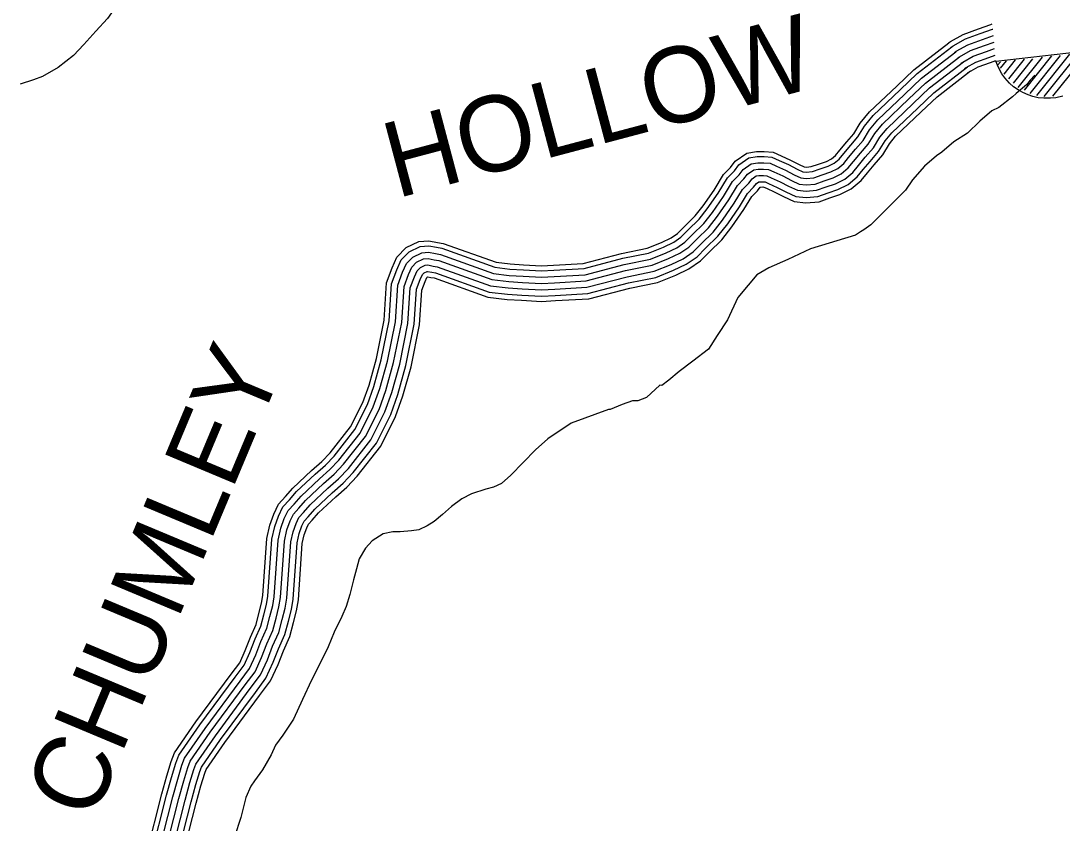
# Model space of a CAD drawing. Extents: x 1788175 to 1969470, y 584502 to 738744.
# Drawn here: x 1937613 to 1942711, y 614233 to 618161 of the extents above; entities that cross this region are included whole.
import ezdxf

# ---------------------------------------------------------------- set-up
doc = ezdxf.new("R2010")
doc.units = 0
for name, color, linetype in [('DESIGN - ROW - Right-of-Way and Easement Labels', 7, 'Continuous'), ('DESIGN - TRANSPORTATION - Text', 7, 'Continuous'), ('DESIGN - UTILITIES - Cable (Underground) with Text', 7, 'Continuous'), ('SURVEY - TRANSPORTATION - Roads', 7, 'Continuous')]:
    doc.layers.add(name, color=color, linetype=linetype)

msp = doc.modelspace()

# ---------------------------------------------------------------- linework, layer by layer
at = {"layer": 'DESIGN - TRANSPORTATION - Text'}
for points in [[(1938683, 618782.3), (1938661.3, 618737.2), (1938617.4, 618683), (1938575.5, 618624.8), (1938517.6, 618582.5), (1938463.6, 618552.3), (1938403.7, 618524), (1938319.7, 618473.6), (1938259.8, 618431.4), (1938188, 618353), (1938076.2, 618228.4), (1938038.3, 618172.2), (1937980.5, 618109.9), (1937922.6, 618045.6), (1937870.7, 617991.3), (1937796.8, 617932.9), (1937718.8, 617888.6), (1937674.8, 617872.4), (1937610.9, 617850.2)], [(1942576, 617895.1), (1942553.9, 617870.3), (1942535.3, 617847.1), (1942484.6, 617804.8), (1942467.6, 617787.9), (1942400, 617737.2), (1942366.2, 617720.3), (1942307, 617669.6), (1942247.8, 617610.4), (1942180.2, 617568.1), (1942121, 617517.4), (1942095.6, 617500.5), (1942036.4, 617449.7), (1941977.3, 617382.1), (1941943.4, 617331.4), (1941909.6, 617297.5), (1941858.9, 617246.8), (1941816.6, 617204.5), (1941774.3, 617162.3), (1941740.5, 617136.9), (1941723.6, 617128.4), (1941698.2, 617111.5), (1941698.2, 617111.5), (1941478.4, 617043.9), (1941368.5, 616993.2), (1941275.5, 616950.9), (1941216.3, 616917.1), (1941174, 616866.3), (1941123.3, 616807.2), (1941072.6, 616697.2), (1941021.8, 616621.1), (1940979.6, 616553.5), (1940903.5, 616494.3), (1940835.8, 616443.6), (1940785.1, 616401.3), (1940751.3, 616375.9), (1940741.3, 616377.9), (1940675.2, 616316.8), (1940632.9, 616299.8), (1940607.5, 616299.8), (1940556.8, 616282.9), (1940497.6, 616257.6), (1940489.2, 616257.6), (1940306.8, 616190.9)], [(1940306.8, 616190.9), (1940193.2, 616115.1), (1940133.3, 616060.8), (1940071.5, 615998.5), (1940011.6, 615936.2), (1939965.7, 615896), (1939927.7, 615877.8), (1939889.7, 615867.7), (1939819.7, 615845.4), (1939771.7, 615821.2), (1939721.8, 615783), (1939677.8, 615744.8), (1939635.9, 615710.6)], [(1939635.9, 615710.6), (1939601.9, 615688.4), (1939561.9, 615668.3), (1939525.9, 615664.1), (1939469.9, 615659.9), (1939433.9, 615659.8), (1939387.8, 615649.7), (1939333.9, 615615.4), (1939300, 615579.3), (1939270.1, 615527.1), (1939256.2, 615478.9), (1939242.3, 615424.8), (1939224.5, 615352.6), (1939206.7, 615294.4), (1939184.8, 615244.2), (1939147, 615168), (1939117.2, 615095.8), (1939080.1, 615020.1), (1939037, 614933.9), (1938992, 614838.3), (1938948.9, 614742.7), (1938896.4, 614663.9), (1938860.8, 614614.3), (1938838.3, 614567.4), (1938797, 614494.3), (1938757.7, 614439.9), (1938738.9, 614413.7), (1938714.8, 614359.1), (1938691.1, 614260.8), (1938659.3, 614166.5)]]:
    msp.add_lwpolyline(points, dxfattribs=at)
at = {"layer": 'DESIGN - UTILITIES - Cable (Underground) with Text'}
for p, q in [((1942480.9, 617969.5), (1942425.2, 617899.8)), ((1942524.9, 617973.8), (1942447.3, 617876.5)), ((1942565.7, 617974.1), (1942471, 617855.4)), ((1942613.1, 617982.7), (1942494.1, 617833.6)), ((1942658.8, 617989.1), (1942524.3, 617820.7)), ((1942701.2, 617991.5), (1942552.4, 617805.1)), ((1942746.3, 617997.3), (1942585.4, 617795.6)), ((1942792.6, 618004.4), (1942621.2, 617789.7)), ((1942835.5, 618007.4), (1942663, 617791.3)), ((1942408.5, 617960.7), (1942396.3, 617945.4)), ((1942436.9, 617965.1), (1942407.7, 617928.5))]:
    msp.add_line(p, q, dxfattribs=at)
msp.add_lwpolyline([(1942713.5, 617792.3), (1942678.9, 617784.3), (1942653.2, 617781.4), (1942621.6, 617781.4), (1942593.4, 617784.5), (1942567.5, 617790.2), (1942544.2, 617797.7), (1942517.8, 617809.3), (1942495, 617822.3), (1942472.6, 617838.2), (1942452.6, 617855.9), (1942429.3, 617881.7), (1942415.4, 617901.3), (1942398.1, 617932.2), (1942385.6, 617963.8), (1942899.8, 618021.7)], dxfattribs=at)
at = {"layer": 'SURVEY - TRANSPORTATION - Roads'}
for points in [[(1942153.4, 618053), (1942163.9, 618059.7), (1942226.3, 618094.6), (1942301, 618121.3), (1942360.9, 618142.9), (1942368.5, 618145.6)], [(1942166.6, 618032.1), (1942176.6, 618038.5), (1942236.6, 618072.1), (1942309.4, 618098), (1942369.3, 618119.7), (1942370.9, 618120.2)], [(1942183.2, 618005.9), (1942192.5, 618011.8), (1942249.5, 618043.7), (1942319.9, 618068.9), (1942373.9, 618088.4)], [(1938229.9, 614086.7), (1938303.4, 614376.3), (1938327.6, 614464.3), (1938348.8, 614535), (1938365.7, 614577.6), (1938469.8, 614729.6), (1938642.3, 614961.9), (1938684.7, 615018.8), (1938711.7, 615078.4), (1938737.5, 615144.5), (1938765.3, 615206.2), (1938779.2, 615259.1), (1938792.1, 615309.5), (1938798.7, 615347.9), (1938818.1, 615626.5), (1938832.5, 615692.3), (1938851.6, 615745.5), (1938874.9, 615795.4), (1938909.5, 615832.8), (1938945.5, 615873.4), (1939037, 615959.3), (1939087.1, 616003.9), (1939127.8, 616046.6), (1939227.4, 616173), (1939287, 616293.1), (1939317.9, 616377.6), (1939353.8, 616507.6), (1939391.5, 616695.4), (1939403.5, 616878.8), (1939430.7, 616951.3), (1939454.1, 617004.3), (1939500.1, 617050.6), (1939561.5, 617079.8), (1939611.3, 617084.5), (1939653, 617076.3), (1939681.4, 617071.2), (1939939.5, 616978.7), (1940009.1, 616970.5), (1940074.7, 616966.8), (1940161.6, 616961.4), (1940220.5, 616965.3), (1940366.4, 616973.4), (1940554.3, 617022.5), (1940678.8, 617047.8), (1940749.2, 617076.3), (1940796.6, 617098.5), (1940828, 617120.1), (1940860.8, 617153), (1940914.9, 617205.7), (1940953.7, 617255.4), (1941006.4, 617331.2), (1941052.2, 617408), (1941087.3, 617443.4), (1941110.4, 617474.5), (1941167.6, 617512.9), (1941215, 617521.7), (1941252.4, 617521.8), (1941295.3, 617518.4), (1941335.1, 617500.2), (1941381.2, 617479.4), (1941423.8, 617457.1), (1941447.5, 617446), (1941458.4, 617444.8), (1941482.2, 617447), (1941517.2, 617459.9), (1941556.5, 617472.6), (1941581.7, 617485.3), (1941601.4, 617501.6), (1941622.5, 617527.8), (1941657.2, 617568.9), (1941690.8, 617608.1), (1941722.2, 617659.5), (1941767.4, 617714.5), (1941900.7, 617841.1), (1941984.7, 617921.6), (1942155.3, 618053.7)], [(1938253.8, 614080.6), (1938327.3, 614370), (1938351.4, 614457.5), (1938372.2, 614526.9), (1938387.7, 614565.9), (1938489.9, 614715.2), (1938662.2, 614947.2), (1938706.1, 615006.1), (1938734.5, 615068.8), (1938760.3, 615134.9), (1938788.7, 615197.9), (1938803.1, 615252.9), (1938816.3, 615304.4), (1938823.3, 615344.9), (1938842.6, 615623), (1938856.3, 615685.5), (1938874.5, 615736.1), (1938895.7, 615781.5), (1938927.8, 615816.3), (1938963.2, 615856.1), (1939053.7, 615941), (1939104.3, 615986.1), (1939146.5, 616030.4), (1939248.4, 616159.7), (1939309.7, 616283.3), (1939341.4, 616370), (1939377.8, 616501.9), (1939416.1, 616692.2), (1939427.9, 616873.6), (1939453.6, 616942), (1939474.9, 616990.2), (1939514.6, 617030.1), (1939568.2, 617055.6), (1939610.1, 617059.6), (1939648.4, 617052), (1939675, 617047.3), (1939933.8, 616954.5), (1940006.9, 616945.8), (1940073.3, 616942.1), (1940161.6, 616936.7), (1940222, 616940.6), (1940370.2, 616948.8), (1940559.9, 616998.4), (1940686, 617024.1), (1940759.1, 617053.6), (1940809, 617077), (1940843.9, 617101), (1940878.2, 617135.5), (1940933.4, 617189.2), (1940973.6, 617240.7), (1941027.2, 617317.8), (1941071.8, 617392.8), (1941106, 617427.2), (1941127.7, 617456.3), (1941177.1, 617489.5), (1941217.3, 617497), (1941251.5, 617497.1), (1941289, 617494.1), (1941324.8, 617477.7), (1941370.4, 617457.1), (1941412.9, 617435), (1941440.6, 617421.9), (1941458.1, 617419.9), (1941487.7, 617422.7), (1941525.3, 617436.6), (1941565.9, 617449.6), (1941595.3, 617464.5), (1941619.1, 617484.2), (1941641.5, 617512), (1941676.1, 617552.9), (1941710.9, 617593.5), (1941742.4, 617645.1), (1941785.5, 617697.7), (1941917.8, 617823.2), (1942000.9, 617902.8), (1942170.4, 618034.2)], [(1942199.8, 617979.8), (1942208.4, 617985.2), (1942262.4, 618015.4), (1942330.3, 618039.7), (1942376.9, 618056.5)], [(1942199.8, 617979.8), (1942208.4, 617985.2), (1942262.4, 618015.4), (1942330.3, 618039.7), (1942376.9, 618056.5)], [(1942216.4, 617953.6), (1942224.3, 617958.6), (1942275.2, 617987.1), (1942340.8, 618010.5), (1942379.9, 618024.6)], [(1938283.9, 614073), (1938357.2, 614362), (1938381.2, 614448.9), (1938401.5, 614516.7), (1938415.2, 614551.3), (1938515.2, 614697.2), (1938687.1, 614928.7), (1938732.9, 614990.3), (1938763.1, 615056.7), (1938788.9, 615122.9), (1938818, 615187.5), (1938833.1, 615245.1), (1938846.7, 615297.9), (1938854.1, 615341.2), (1938873.4, 615618.5), (1938886.2, 615676.9), (1938903.2, 615724.2), (1938921.8, 615764), (1938950.8, 615795.5), (1938985.4, 615834.5), (1939074.6, 615918.2), (1939125.9, 615963.8), (1939169.9, 616010.1), (1939274.7, 616143), (1939338.2, 616271.1), (1939371, 616360.6), (1939408, 616494.7), (1939446.9, 616688.1), (1939458.6, 616867), (1939482.3, 616930.2), (1939500.9, 616972.4), (1939532.7, 617004.5), (1939576.6, 617025.3), (1939608.5, 617028.3), (1939642.7, 617021.5), (1939667, 617017.2), (1939926.6, 616924.2), (1940004.3, 616914.9), (1940071.5, 616911.2), (1940161.7, 616905.6), (1940223.9, 616909.7), (1940375.1, 616918), (1940566.9, 616968.2), (1940695, 616994.3), (1940771.5, 617025.2), (1940824.4, 617050), (1940863.9, 617077.1), (1940900, 617113.4), (1940956.5, 617168.4), (1940998.6, 617222.3), (1941053.3, 617301.1), (1941096.5, 617373.7), (1941129.6, 617407), (1941149.4, 617433.6), (1941189.1, 617460.2), (1941220.2, 617466), (1941250.3, 617466.1), (1941281.1, 617463.6), (1941312, 617449.4), (1941356.8, 617429.2), (1941399.1, 617407.2), (1941432, 617391.7), (1941457.8, 617388.8), (1941494.6, 617392.2), (1941535.4, 617407.2), (1941577.7, 617420.9), (1941612.4, 617438.4), (1941641.3, 617462.3), (1941665.5, 617492.3), (1941699.7, 617532.8), (1941736, 617575.2), (1941767.7, 617627.1), (1941808.2, 617676.5), (1941939.1, 617800.8), (1942021.2, 617879.3), (1942189.4, 618009.7)], [(1938313.9, 614065.3), (1938387.2, 614354.1), (1938411, 614440.3), (1938430.8, 614506.5), (1938442.7, 614536.6), (1938540.4, 614679.2), (1938711.9, 614910.2), (1938759.8, 614974.5), (1938791.6, 615044.7), (1938817.5, 615110.9), (1938847.3, 615177.1), (1938863.2, 615237.3), (1938877, 615291.4), (1938884.9, 615337.5), (1938904.1, 615614.1), (1938916, 615668.3), (1938931.9, 615712.4), (1938947.8, 615746.5), (1938973.8, 615774.7), (1939007.7, 615812.8), (1939095.5, 615895.3), (1939147.4, 615941.5), (1939193.4, 615989.8), (1939301.1, 616126.4), (1939366.8, 616258.8), (1939400.5, 616351.1), (1939438.2, 616487.5), (1939477.7, 616684), (1939489.2, 616860.4), (1939511.1, 616918.5), (1939527, 616954.7), (1939550.9, 616978.8), (1939584.9, 616994.9), (1939606.9, 616997), (1939637, 616991.1), (1939659, 616987.1), (1939919.5, 616893.8), (1940001.6, 616884), (1940069.6, 616880.3), (1940161.7, 616874.5), (1940225.8, 616878.8), (1940379.9, 616887.3), (1940573.9, 616938), (1940703.9, 616964.4), (1940783.9, 616996.8), (1940839.9, 617023), (1940883.8, 617053.2), (1940921.8, 617091.4), (1940979.7, 617147.7), (1941023.5, 617203.9), (1941079.4, 617284.3), (1941121.2, 617354.5), (1941153.1, 617386.7), (1941171.1, 617410.8), (1941201.1, 617430.9), (1941223.1, 617435), (1941249.1, 617435.1), (1941273.1, 617433.2), (1941299.2, 617421.2), (1941343.3, 617401.3), (1941385.4, 617379.4), (1941423.4, 617361.5), (1941457.5, 617357.6), (1941501.5, 617361.8), (1941545.5, 617377.9), (1941589.5, 617392.1), (1941629.5, 617412.3), (1941663.4, 617440.4), (1941689.4, 617472.6), (1941723.3, 617512.7), (1941761.2, 617556.9), (1941793.1, 617609.1), (1941831, 617655.4), (1941960.5, 617778.3), (1942041.4, 617855.8), (1942208.4, 617985.2)], [(1938313.9, 614065.3), (1938387.2, 614354.1), (1938411, 614440.3), (1938430.8, 614506.5), (1938442.7, 614536.6), (1938540.4, 614679.2), (1938711.9, 614910.2), (1938759.8, 614974.5), (1938791.6, 615044.7), (1938817.5, 615110.9), (1938847.3, 615177.1), (1938863.2, 615237.3), (1938877, 615291.4), (1938884.9, 615337.5), (1938904.1, 615614.1), (1938916, 615668.3), (1938931.9, 615712.4), (1938947.8, 615746.5), (1938973.8, 615774.7), (1939007.7, 615812.8), (1939095.5, 615895.3), (1939147.4, 615941.5), (1939193.4, 615989.8), (1939301.1, 616126.4), (1939366.8, 616258.8), (1939400.5, 616351.1), (1939438.2, 616487.5), (1939477.7, 616684), (1939489.2, 616860.4), (1939511.1, 616918.5), (1939527, 616954.7), (1939550.9, 616978.8), (1939584.9, 616994.9), (1939606.9, 616997), (1939637, 616991.1), (1939659, 616987.1), (1939919.5, 616893.8), (1940001.6, 616884), (1940069.6, 616880.3), (1940161.7, 616874.5), (1940225.8, 616878.8), (1940379.9, 616887.3), (1940573.9, 616938), (1940703.9, 616964.4), (1940783.9, 616996.8), (1940839.9, 617023), (1940883.8, 617053.2), (1940921.8, 617091.4), (1940979.7, 617147.7), (1941023.5, 617203.9), (1941079.4, 617284.3), (1941121.2, 617354.5), (1941153.1, 617386.7), (1941171.1, 617410.8), (1941201.1, 617430.9), (1941223.1, 617435), (1941249.1, 617435.1), (1941273.1, 617433.2), (1941299.2, 617421.2), (1941343.3, 617401.3), (1941385.4, 617379.4), (1941423.4, 617361.5), (1941457.5, 617357.6), (1941501.5, 617361.8), (1941545.5, 617377.9), (1941589.5, 617392.1), (1941629.5, 617412.3), (1941663.4, 617440.4), (1941689.4, 617472.6), (1941723.3, 617512.7), (1941761.2, 617556.9), (1941793.1, 617609.1), (1941831, 617655.4), (1941960.5, 617778.3), (1942041.4, 617855.8), (1942208.4, 617985.2)], [(1942233, 617927.4), (1942240.2, 617931.9), (1942288.1, 617958.8), (1942351.3, 617981.3), (1942382.8, 617992.7)], [(1938344, 614057.7), (1938417.2, 614346.2), (1938440.8, 614431.8), (1938460.1, 614496.3), (1938470.3, 614522), (1938565.7, 614661.2), (1938736.8, 614891.7), (1938786.7, 614958.6), (1938820.2, 615032.6), (1938846.1, 615098.9), (1938876.6, 615166.7), (1938893.2, 615229.5), (1938907.4, 615285), (1938915.7, 615333.8), (1938934.9, 615609.7), (1938945.9, 615659.7), (1938960.6, 615700.6), (1938973.9, 615729), (1938996.7, 615753.9), (1939029.9, 615791.2), (1939116.5, 615872.4), (1939169, 615919.2), (1939216.8, 615969.4), (1939327.4, 616109.7), (1939395.3, 616246.6), (1939430.1, 616341.6), (1939468.4, 616480.3), (1939508.5, 616679.9), (1939519.8, 616853.8), (1939539.8, 616906.8), (1939553, 616936.9), (1939569.1, 616953.1), (1939593.3, 616964.6), (1939605.3, 616965.7), (1939631.2, 616960.6), (1939651, 616957.1), (1939912.3, 616863.4), (1939998.9, 616853.1), (1940067.8, 616849.3), (1940161.8, 616843.5), (1940227.6, 616847.8), (1940384.7, 616856.5), (1940580.9, 616907.8), (1940712.9, 616934.6), (1940796.3, 616968.3), (1940855.3, 616996), (1940903.8, 617029.3), (1940943.6, 617069.4), (1941002.8, 617126.9), (1941048.5, 617185.5), (1941105.4, 617267.5), (1941145.9, 617335.4), (1941176.7, 617366.4), (1941192.8, 617388), (1941213, 617401.6), (1941226, 617404), (1941247.9, 617404.1), (1941265.2, 617402.7), (1941286.3, 617393), (1941329.7, 617373.4), (1941371.6, 617351.6), (1941414.9, 617331.3), (1941457.2, 617326.4), (1941508.4, 617331.3), (1941555.6, 617348.6), (1941601.3, 617363.3), (1941646.6, 617386.2), (1941685.6, 617418.5), (1941713.3, 617452.8), (1941746.9, 617492.7), (1941786.4, 617538.7), (1941818.4, 617591.2), (1941853.7, 617634.2), (1941981.9, 617755.9), (1942061.7, 617832.3), (1942227.4, 617960.7)], [(1938374, 614050), (1938447.1, 614338.2), (1938470.6, 614423.2), (1938489.4, 614486.2), (1938497.8, 614507.3), (1938590.9, 614643.2), (1938761.7, 614873.2), (1938813.5, 614942.8), (1938848.8, 615020.6), (1938874.6, 615086.9), (1938906, 615156.3), (1938923.2, 615221.7), (1938937.7, 615278.5), (1938946.5, 615330.1), (1938965.7, 615605.3), (1938975.7, 615651.1), (1938989.3, 615688.7), (1938999.9, 615711.6), (1939019.7, 615733), (1939052.2, 615769.5), (1939137.4, 615849.5), (1939190.6, 615896.9), (1939240.3, 615949.1), (1939353.8, 616093), (1939423.8, 616234.3), (1939459.6, 616332.2), (1939498.5, 616473.1), (1939539.3, 616675.8), (1939550.5, 616847.1), (1939568.5, 616895.1), (1939579.1, 616919.1), (1939587.3, 616927.4), (1939601.6, 616934.2), (1939603.8, 616934.4), (1939625.5, 616930.1), (1939643, 616927), (1939905.2, 616833.1), (1939996.2, 616822.2), (1940066, 616818.4), (1940161.8, 616812.4), (1940229.5, 616816.9), (1940389.5, 616825.7), (1940587.9, 616877.6), (1940721.9, 616904.8), (1940808.7, 616939.9), (1940870.8, 616969), (1940923.7, 617005.4), (1940965.4, 617047.3), (1941025.9, 617106.2), (1941073.5, 617167.1), (1941131.5, 617250.7), (1941170.6, 617316.2), (1941200.2, 617346.1), (1941214.5, 617365.2), (1941225, 617372.3), (1941228.9, 617373), (1941246.7, 617373.1), (1941257.2, 617372.2), (1941273.5, 617364.8), (1941316.2, 617345.5), (1941357.8, 617323.8), (1941406.3, 617301.1), (1941456.9, 617295.3), (1941515.3, 617300.8), (1941565.7, 617319.3), (1941613.1, 617334.6), (1941663.7, 617360.1), (1941707.8, 617396.7), (1941737.2, 617433.1), (1941770.5, 617472.6), (1941811.5, 617520.4), (1941843.7, 617573.2), (1941876.5, 617613), (1942003.3, 617733.5), (1942082, 617808.8), (1942246.4, 617936.2)], [(1942246.8, 617905.7), (1942253.3, 617909.8), (1942298.8, 617935.3), (1942360, 617957.1), (1942385.3, 617966.3)], [(1938398.9, 614043.7), (1938472, 614331.6), (1938495.3, 614416.1), (1938513.8, 614477.7), (1938520.7, 614495.2), (1938611.8, 614628.2), (1938782.3, 614857.8), (1938835.8, 614929.6), (1938872.5, 615010.6), (1938898.4, 615076.9), (1938930.3, 615147.7), (1938948.1, 615215.2), (1938962.9, 615273.1), (1938972.1, 615327.1), (1938991.2, 615601.6), (1939000.5, 615643.9), (1939013.1, 615678.9), (1939021.5, 615697.1), (1939038.8, 615715.8), (1939070.6, 615751.6), (1939154.7, 615830.5), (1939208.5, 615878.4), (1939259.7, 615932.2), (1939375.6, 616079.2), (1939447.5, 616224.2), (1939484.1, 616324.3), (1939523.6, 616467.1), (1939564.8, 616672.4), (1939575.9, 616841.7), (1939592.3, 616885.4), (1939600.7, 616904.4), (1939602.4, 616906.1), (1939605.9, 616907.8), (1939620.8, 616904.9), (1939636.3, 616902.1), (1939899.2, 616807.9), (1939993.9, 616796.6), (1940064.5, 616792.7), (1940161.9, 616786.6), (1940231.1, 616791.2), (1940393.5, 616800.2), (1940593.7, 616852.5), (1940729.3, 616880.1), (1940819, 616916.3), (1940883.6, 616946.6), (1940940.3, 616985.5), (1940983.5, 617029), (1941045.1, 617089), (1941094.2, 617151.9), (1941153.2, 617236.7), (1941191.1, 617300.4), (1941219.8, 617329.3), (1941232.5, 617346.4), (1941233.9, 617347.3), (1941245.7, 617347.4), (1941250.7, 617347), (1941262.9, 617341.4), (1941304.9, 617322.4), (1941346.4, 617300.8), (1941399.2, 617276), (1941456.6, 617269.4), (1941521.1, 617275.5), (1941574.1, 617295), (1941622.9, 617310.7), (1941677.8, 617338.4), (1941726.2, 617378.5), (1941757, 617416.7), (1941790.1, 617455.9), (1941832.4, 617505.2), (1941864.8, 617558.2), (1941895.3, 617595.5), (1942021.1, 617714.9), (1942098.8, 617789.3), (1942262.1, 617915.9)]]:
    msp.add_lwpolyline(points, dxfattribs=at)

# ---------------------------------------------------------------- texts
at = {"layer": 'DESIGN - ROW - Right-of-Way and Easement Labels'}
for s, rotation, p in [('HOLLOW', 14.8653, (1939451.6, 617290.5)), ('CHUMLEY', 67.2737, (1937966.6, 614234.6))]:
    msp.add_text(s, height=370, rotation=rotation, dxfattribs=at).set_placement(p)

doc.saveas('drawing.dxf')
